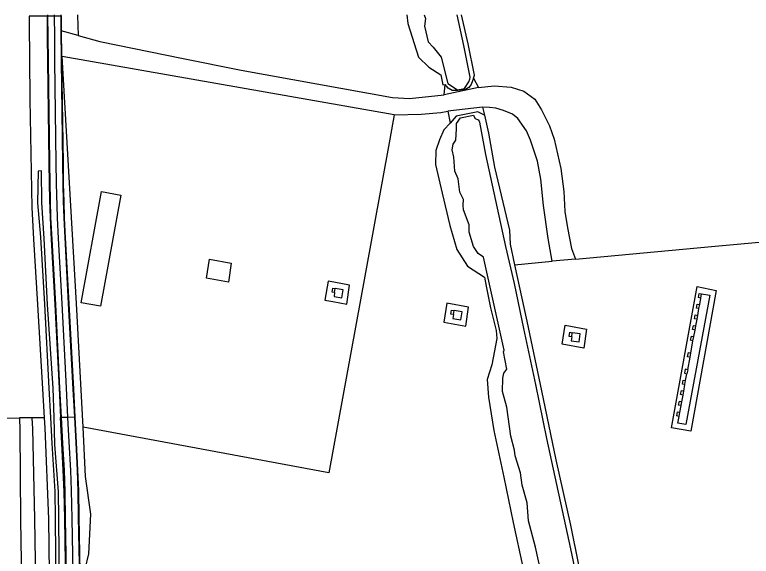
# Model space of a CAD drawing. Extents: x 124000 to 129000, y 395500 to 397503.
# Drawn here: x 124809.6 to 124992.9, y 397365.2 to 397500 of the extents above; entities that cross this region are included whole.
import ezdxf

# ---------------------------------------------------------------- set-up
doc = ezdxf.new("R2010")
doc.units = 0
doc.layers.add('gx-grn-maaiveld', color=7, linetype='Continuous')
doc.layers.add('gx-knt-lijn weginrichtingselement', color=7, linetype='Continuous')

msp = doc.modelspace()

# ---------------------------------------------------------------- linework, layer by layer
at = {"layer": 'gx-grn-maaiveld'}
for p, q in [((124825.37, 397494.86), (124821.19, 397496.03)), ((124821.19, 397496.03), (124821.25, 397489.65)), ((124821.39, 397489.62), (124821.25, 397489.65)), ((124904.02, 397475.09), (124821.39, 397489.62)), ((124923.75, 397484.17), (124925.02, 397481.84)), ((124916.5, 397480.07), (124916.71, 397482.6)), ((124925.02, 397481.84), (124916.5, 397480.07)), ((124926.06, 397476.99), (124917.36, 397475.98)), ((124926.06, 397476.99), (124926.49, 397475)), ((124917.36, 397475.98), (124917.99, 397472.99)), ((124934.01, 397437.76), (124943.37, 397438.62)), ((124949.19, 397439.16), (124943.37, 397438.62)), ((124889.22, 397430.8), (124889.36, 397431.81)), ((124980.08, 397427.81), (124980.37, 397429.46)), ((124980.37, 397429.46), (124980.55, 397430.47)), ((124979.89, 397426.82), (124980.08, 397427.81)), ((124918.79, 397425.32), (124918.93, 397426.33)), ((124979.58, 397425.15), (124979.89, 397426.82)), ((124979.1, 397422.5), (124979.4, 397424.16)), ((124979.4, 397424.16), (124979.58, 397425.15)), ((124978.9, 397421.49), (124979.1, 397422.5)), ((124948.21, 397419.82), (124948.35, 397420.83)), ((124978.4, 397418.84), (124978.59, 397419.86)), ((124978.59, 397419.86), (124978.9, 397421.49)), ((124977.84, 397415.72), (124978.4, 397418.84)), ((124977.08, 397411.61), (124977.66, 397414.75)), ((124977.66, 397414.75), (124977.84, 397415.72)), ((124977.08, 397411.61), (124976.89, 397410.61)), ((124976.39, 397407.94), (124976.56, 397408.93)), ((124976.56, 397408.93), (124976.89, 397410.61)), ((124976.1, 397406.28), (124976.39, 397407.94)), ((124975.61, 397403.63), (124975.92, 397405.3)), ((124975.92, 397405.3), (124976.1, 397406.28)), ((124975.44, 397402.67), (124975.61, 397403.63)), ((124975.12, 397400.98), (124975.44, 397402.67)), ((124813.9, 397399.63), (124810.78, 397399.6)), ((124816.93, 397399.67), (124813.9, 397399.63)), ((124974.94, 397399.99), (124975.12, 397400.98)), ((124807.08, 397399.55), (124810.78, 397399.6))]:
    msp.add_line(p, q, dxfattribs=at)
for points in [[(124817.65, 397499.68), (124813.21, 397499.63), (124813.23, 397497.67), (124813.27, 397489.12), (124813.36, 397478.89), (124813.87, 397451.98), (124814.31, 397444.14), (124815.3, 397427.85), (124816.52, 397406.82), (124816.93, 397399.67)], [(124817.65, 397499.68), (124817.77, 397499.69), (124819.42, 397499.71), (124821.07, 397499.73), (124821.15, 397499.73), (124821.19, 397496.03)], [(124817.65, 397499.68), (124817.71, 397494.55), (124817.76, 397488.41), (124818.1, 397463.19), (124818.18, 397458), (124818.26, 397453.87), (124818.43, 397449.44), (124818.7, 397444.06), (124819.56, 397427.88), (124820.65, 397407.04), (124821.02, 397399.72)], [(124825.26, 397500), (124825.27, 397499.78), (124825.37, 397494.86)], [(124907.18, 397500), (124907.42, 397497.8), (124910.1, 397489.42), (124912.68, 397486.96), (124915.61, 397485.05), (124916.12, 397482.58), (124916.71, 397482.6)], [(124911.51, 397500), (124911.85, 397499.03), (124911.59, 397497.15), (124912.51, 397493.22), (124913.73, 397491.91), (124915.73, 397489.4), (124917.4, 397482.88), (124919.8, 397481.33), (124921.53, 397481.64), (124922.61, 397483.32), (124922.86, 397483.95), (124922.96, 397484.49), (124921.36, 397492.35), (124919.74, 397500)], [(124923.75, 397484.17), (124924, 397484.93), (124922.42, 397492.74), (124920.8, 397500)], [(124825.37, 397494.86), (124830.83, 397493.33), (124851.54, 397489.1), (124865.96, 397486.2), (124903.59, 397479.36), (124907.86, 397479.15), (124916.5, 397480.07)], [(124821.25, 397489.65), (124821.29, 397488.55), (124821.64, 397463.02), (124821.7, 397457.83), (124821.8, 397453.54), (124821.96, 397449.44), (124822.2, 397444.45), (124823.09, 397428.12), (124824.22, 397406.74), (124824.58, 397399.76)], [(124826.61, 397397.3), (124824.98, 397428.14), (124821.39, 397489.62)], [(124923.75, 397484.17), (124923.24, 397482.6), (124922.6, 397481.91), (124921.78, 397481.42), (124919.87, 397481.14), (124918.51, 397481.12), (124917.46, 397481.71), (124916.71, 397482.6)], [(124925.02, 397481.84), (124928.93, 397482.26), (124933.19, 397482), (124936.31, 397480.93), (124939.03, 397479.01), (124940.7, 397476.35), (124942.69, 397472.36), (124943.88, 397469.04), (124945.55, 397461.73), (124946.28, 397455.95), (124946.54, 397451.03), (124947.14, 397446.98), (124948.14, 397441.8), (124949.19, 397439.16)], [(124943.37, 397438.62), (124942.36, 397444.26), (124941.16, 397452.49), (124940.5, 397459.07), (124939.7, 397463.52), (124938.64, 397466.78), (124937.98, 397468.79), (124936.99, 397471.11), (124934.79, 397474.18), (124933.46, 397475.21), (124931.23, 397476.12), (124929.32, 397476.71), (124927.75, 397476.91), (124926.06, 397476.99)], [(124904.02, 397475.09), (124902.92, 397468.98), (124896.78, 397434.91), (124887.79, 397385.95), (124826.61, 397397.3)], [(124904.02, 397475.09), (124910.76, 397475.26), (124915.61, 397475.67), (124917.36, 397475.98)], [(124926.49, 397475), (124924.87, 397475.86), (124919.44, 397474.74), (124917.99, 397472.99)], [(124940.84, 397359.9), (124939.17, 397367.42), (124937.45, 397374.01), (124937.12, 397378.47), (124935.92, 397382.87), (124935.49, 397385.9), (124934.18, 397390.19), (124933.98, 397391.6), (124933.11, 397395.06), (124932.1, 397402.25), (124931.02, 397406.18), (124931.12, 397409.49), (124931.36, 397410.79), (124932.04, 397411.75), (124931.28, 397416.07), (124931.44, 397416.49), (124926.27, 397439.67), (124924.92, 397440.57), (124923.82, 397442.28), (124922.74, 397445.84), (124922.73, 397447.69), (124921.33, 397451.4), (124921.2, 397452.61), (124921.32, 397453.99), (124920.39, 397455.83), (124919.98, 397459.1), (124919.14, 397461.03), (124918.86, 397464.51), (124918.48, 397466.4), (124918.75, 397467.77), (124919.36, 397468.76), (124919.48, 397470.21), (124919.55, 397471.59), (124919.59, 397472.93), (124920.56, 397474.35), (124923.79, 397474.95), (124924.11, 397474.23), (124924.22, 397474.12), (124924.96, 397473.84), (124925.22, 397473.49), (124925.29, 397473.25), (124926.8, 397465.22), (124931.71, 397442.27), (124933.86, 397433.04), (124936.19, 397421.9), (124939.23, 397407.9), (124941.94, 397394.51), (124947.88, 397367.01), (124953.76, 397339.43)], [(124926.49, 397475), (124927.53, 397470.47), (124928.98, 397462.05), (124932.7, 397446.35), (124932.9, 397442.9), (124934.01, 397437.76)], [(124917.99, 397472.99), (124916.4, 397471.32), (124915.3, 397468.89), (124914.38, 397466.16), (124914.34, 397462.67), (124915.98, 397455.6), (124917.87, 397447.51), (124919.66, 397441.54), (124922.26, 397437.42), (124926.53, 397434.62), (124926.91, 397432.45), (124928.02, 397427.05), (124929.38, 397421.4), (124929.56, 397419.35), (124928.34, 397412.86), (124927.17, 397409.16), (124927.51, 397404.79), (124928.87, 397396.51), (124931.33, 397384.85), (124933.68, 397373.61), (124936.02, 397362.49)], [(124820.81, 397347.47), (124820.57, 397374.62), (124820.48, 397381.23), (124819.63, 397393.03), (124819.41, 397399.7), (124819.16, 397406.98), (124817.79, 397427.81), (124816.92, 397444.32), (124816.37, 397453.13), (124816.31, 397461.11), (124815.45, 397461.07), (124815.32, 397453.17), (124815.99, 397444.6), (124817.01, 397427.92), (124818.07, 397407), (124818.5, 397399.69), (124818.89, 397393.26), (124819.58, 397381.29), (124819.72, 397374.63), (124819.91, 397347.43)], [(124836.04, 397455.1), (124830.96, 397427.43), (124826.19, 397428.3), (124831.19, 397455.99), (124836.04, 397455.1)], [(124949.19, 397439.16), (124982.98, 397442.26), (125032.34, 397446.79)], [(124863.45, 397438.17), (124862.78, 397433.44), (124857.34, 397434.42), (124858.12, 397439.16), (124863.45, 397438.17)], [(124934.01, 397437.76), (124937.05, 397423.73), (124940.69, 397406.36), (124944.29, 397389.19), (124947.94, 397372.94), (124949.89, 397363), (124952.08, 397352.49), (124955.46, 397336.89), (124958.8, 397321.57), (124966.08, 397287.2), (124972.36, 397256.08), (124977.58, 397216.26), (124978.02, 397213.23), (124978.42, 397210.38), (124980.59, 397191.33), (124989.35, 397136.01)], [(124888.78, 397428.59), (124892.27, 397427.96), (124892.94, 397432.68), (124889.05, 397433.4), (124887.6, 397433.67), (124886.82, 397428.94), (124888.78, 397428.59)], [(124889.22, 397430.8), (124888.6, 397430.89), (124888.75, 397431.9), (124889.36, 397431.81)], [(124889.22, 397430.8), (124889.08, 397429.82), (124891.05, 397429.54), (124891.36, 397431.53), (124889.36, 397431.81)], [(124977.85, 397396.28), (124973.07, 397397.14), (124979.44, 397432.36), (124984.2, 397431.35), (124977.85, 397396.28)], [(124980.55, 397430.47), (124982.58, 397430.15), (124976.64, 397397.97), (124974.62, 397398.3), (124974.94, 397399.99)], [(124980.37, 397429.46), (124979.77, 397429.56), (124979.95, 397430.56), (124980.55, 397430.47)], [(124922.51, 397427.2), (124917.18, 397428.19), (124916.4, 397423.46), (124921.84, 397422.48), (124922.51, 397427.2)], [(124979.89, 397426.82), (124979.29, 397426.93), (124979.47, 397427.93), (124980.08, 397427.81)], [(124918.79, 397425.32), (124918.17, 397425.41), (124918.32, 397426.42), (124918.93, 397426.33)], [(124918.79, 397425.32), (124918.65, 397424.34), (124920.62, 397424.06), (124920.93, 397426.05), (124918.93, 397426.33)], [(124979.4, 397424.16), (124978.8, 397424.26), (124978.98, 397425.25), (124979.58, 397425.15)], [(124951.93, 397421.7), (124951.26, 397416.97), (124945.82, 397417.95), (124946.6, 397422.69), (124951.93, 397421.7)], [(124978.9, 397421.49), (124978.31, 397421.61), (124978.49, 397422.6), (124979.1, 397422.5)], [(124948.21, 397419.82), (124947.59, 397419.91), (124947.74, 397420.92), (124948.35, 397420.83)], [(124948.21, 397419.82), (124948.07, 397418.83), (124950.04, 397418.56), (124950.35, 397420.54), (124948.35, 397420.83)], [(124978.4, 397418.84), (124977.82, 397418.95), (124978, 397419.94), (124978.59, 397419.86)], [(124977.66, 397414.75), (124977.06, 397414.86), (124977.25, 397415.86), (124977.84, 397415.72)], [(124977.08, 397411.61), (124976.49, 397411.73), (124976.3, 397410.73), (124976.89, 397410.61)], [(124976.39, 397407.94), (124975.81, 397408.04), (124975.99, 397409.04), (124976.56, 397408.93)], [(124975.92, 397405.3), (124975.33, 397405.41), (124975.5, 397406.4), (124976.1, 397406.28)], [(124975.44, 397402.67), (124974.83, 397402.78), (124975.01, 397403.77), (124975.61, 397403.63)], [(124813.9, 397399.63), (124814.03, 397396.93), (124814.52, 397374.49), (124814.95, 397347.97), (124815.1, 397321.55), (124815.36, 397299.65)], [(124816.93, 397399.67), (124817.07, 397397.14), (124818.01, 397374.37), (124818.38, 397347.47), (124818.69, 397320.96), (124818.97, 397299.69)], [(124824.58, 397399.76), (124824.45, 397399.76), (124822.79, 397399.74), (124821.19, 397399.72), (124821.02, 397399.72)], [(124823.38, 397299.75), (124822.94, 397321.2), (124822.52, 397347.43), (124822.07, 397374.58), (124821.91, 397381.19), (124821.7, 397386.56), (124821.36, 397393.22), (124821.02, 397399.72)], [(124824.58, 397399.76), (124824.9, 397393.53), (124825.25, 397386.57), (124825.45, 397381.46), (124825.59, 397374.97), (124826.07, 397347.36), (124826.49, 397321.6), (124826.87, 397299.79)], [(124974.94, 397399.99), (124974.35, 397400.11), (124974.53, 397401.11), (124975.12, 397400.98)], [(124810.78, 397399.6), (124810.85, 397396.58), (124811.07, 397374.21), (124811.45, 397348.29), (124811.73, 397321.27), (124812.01, 397299.61)], [(124827.16, 397361.95), (124828.03, 397365.78), (124828.54, 397375.68), (124827.26, 397385.01), (124826.61, 397397.3)]]:
    msp.add_lwpolyline(points, dxfattribs=at)
at = {"layer": 'gx-knt-lijn weginrichtingselement'}
for points in [[(124817.76, 397500), (124817.77, 397499.69), (124817.83, 397494.56), (124817.92, 397488.42), (124818.23, 397463.1), (124818.32, 397458.06), (124818.4, 397453.82), (124818.55, 397449.51), (124818.83, 397444.04), (124819.73, 397427.89), (124820.79, 397407.05), (124821.19, 397399.72), (124821.53, 397393.28), (124821.9, 397386.56), (124822.09, 397381.17), (124822.21, 397374.56), (124822.67, 397347.4), (124823.09, 397321.19), (124823.5, 397299.75), (124823.54, 397297.63)], [(124819.42, 397500), (124819.42, 397499.71), (124819.49, 397494.49), (124819.55, 397488.48), (124819.87, 397463.06), (124819.92, 397458.13), (124820, 397455.1), (124820.07, 397452.47), (124820.21, 397449.43), (124820.45, 397444.26), (124821.31, 397428.13), (124822.4, 397407.12), (124822.79, 397399.74), (124823.12, 397393.67), (124823.49, 397386.51), (124823.68, 397381.5), (124823.83, 397374.53), (124824.29, 397347.49), (124824.72, 397321.14), (124825.09, 397299.77), (124825.12, 397297.75)], [(124821.06, 397500), (124821.07, 397499.73), (124821.11, 397496.57), (124821.15, 397488.49), (124821.49, 397463.04), (124821.56, 397457.82), (124821.67, 397453.55), (124821.84, 397449.4), (124822.06, 397444.52), (124822.91, 397428.19), (124824.05, 397406.77), (124824.45, 397399.76), (124824.8, 397393.52), (124825.14, 397386.61), (124825.32, 397381.41), (124825.44, 397374.95), (124825.95, 397347.39), (124826.36, 397321.45), (124826.71, 397299.79), (124826.75, 397297.68)]]:
    msp.add_lwpolyline(points, dxfattribs=at)

doc.saveas('drawing.dxf')
